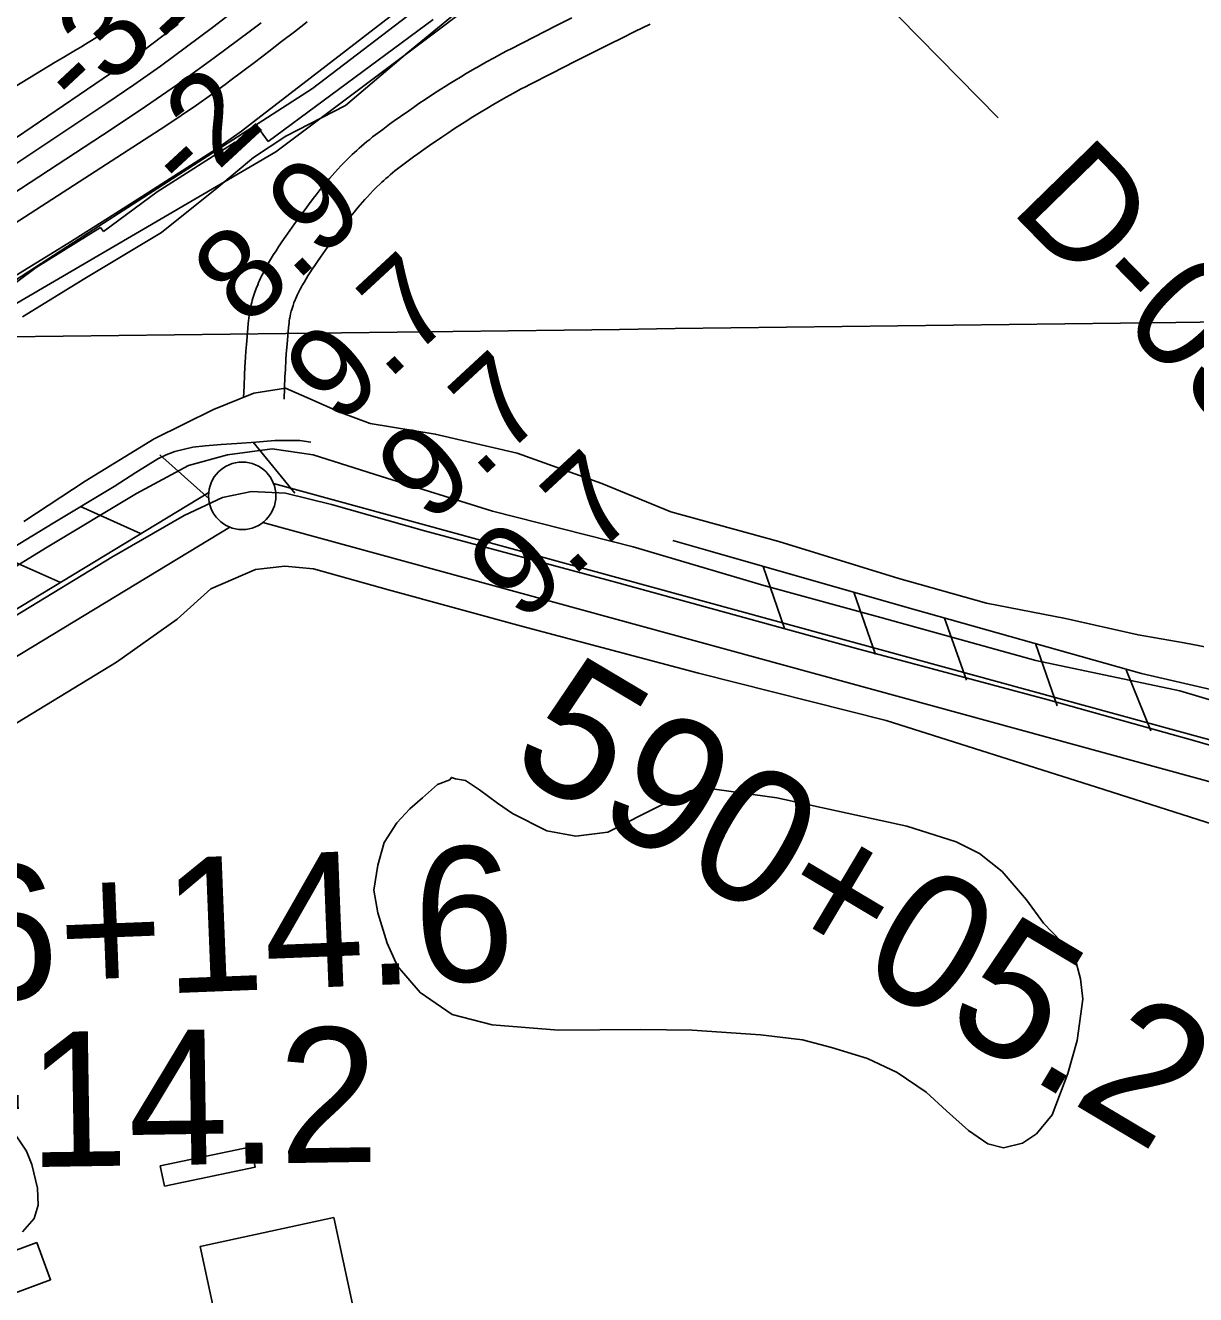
# Model space of a CAD drawing. Extents: x 3715084 to 3753216, y 488173 to 513963.
# Drawn here: x 3733156 to 3734024, y 499111 to 500052 of the extents above; entities that cross this region are included whole.
import ezdxf

# ---------------------------------------------------------------- set-up
doc = ezdxf.new("R2010")
doc.units = 0
for name, color, linetype in [('V-BLDG-OTLN', 7, 'Continuous'), ('V-FLOD-BASE', 7, 'Continuous'), ('V-GRID-MAJR', 7, 'Continuous'), ('V-LEVE-TOET', 7, 'Continuous'), ('V-RIVR-EDGE', 7, 'Continuous'), ('V-RIVR-RANG', 7, 'Continuous'), ('V-RIVR-RANG-IDEN', 7, 'Continuous'), ('V-ROAD-CNTR', 7, 'Continuous'), ('V-RRAP-FSHR', 7, 'Continuous'), ('V-RRAP-RVMT', 7, 'Continuous'), ('V-SITE-VEGE', 7, 'Continuous'), ('V-SURV-IDEN', 7, 'Continuous'), ('V-SURV-LINE', 7, 'Continuous'), ('V-TOPO-DPTH', 7, 'Continuous'), ('V-TOPO-MINR', 7, 'Continuous'), ('V-TOPO-WATR', 7, 'Continuous')]:
    doc.layers.add(name, color=color, linetype=linetype)

msp = doc.modelspace()

# ---------------------------------------------------------------- linework, layer by layer
at = {"layer": 'V-BLDG-OTLN'}
for points in [[(3733256.13, 499206.452), (3733323.419, 499220.526), (3733326.5810000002, 499205.406), (3733259.288, 499191.332)], [(3733384.921, 499167.956), (3733427.144, 498971.846), (3733327.949, 498950.487), (3733285.7260000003, 499146.597)], [(3733164.468, 499149.452), (3733174.7120000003, 499121.892), (3733148.841, 499112.277), (3733138.599, 499139.83900000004)]]:
    msp.add_lwpolyline(points, close=True, dxfattribs=at)
at = {"layer": 'V-FLOD-BASE'}
msp.add_lwpolyline([(3734127.738, 499491.136), (3734023.454, 499521.514), (3733914.7460000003, 499551.89400000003), (3733772.537, 499589.873), (3733593.673, 499639.242), (3733452.099, 499677.22000000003), (3733383.2060000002, 499696.84), (3733349.076, 499705.068), (3733323.794, 499706.342), (3733302.3000000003, 499701.927), (3733273.8510000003, 499688.662), (3733220.112, 499657.708), (3733148.669, 499614.121), (3733032.97, 499542.73600000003), (3732945.09, 499490.305), (3732855.312, 499435.34500000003), (3732800.9390000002, 499401.864), (3732750.36, 499364.588), (3732707.989, 499309.612), (3732675.731, 499253.368), (3732626.397, 499168.052), (3732578.322, 499070.727), (3732533.413, 498992.364), (3732501.796, 498954.452)], dxfattribs=at)
at = {"layer": 'V-GRID-MAJR'}
msp.add_spline([(3719277.161, 499651.167), (3724559.356, 499715.322), (3729841.541, 499780.245), (3735123.717, 499845.93700000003), (3740405.883, 499912.396), (3745688.039, 499979.624), (3750970.185, 500047.621), (3750970.186, 500047.621)], degree=3, dxfattribs=at)
at = {"layer": 'V-LEVE-TOET'}
for points in [[(3733089.699, 499614.469), (3733170.929, 499664.418), (3733238.413, 499704.99700000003), (3733277.151, 499725.598), (3733305.89, 499733.71), (3733339, 499738.07), (3733369.61, 499733.685), (3733420.203, 499717.424), (3733502.656, 499691.781), (3733606.971, 499665.505), (3733703.788, 499636.735), (3733790.615, 499612.96400000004), (3733905.5470000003, 499581.06200000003), (3734012.362, 499558.534), (3734111.0530000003, 499529.137)], [(3734054.358, 499454.031), (3733950.67, 499487.178), (3733794.512, 499536.588), (3733655.218, 499571.621), (3733524.043, 499606.652), (3733425.35, 499633.55), (3733369.757, 499649.189), (3733348.517, 499651.071), (3733326.653, 499648.579), (3733293.539, 499634.222), (3733268.543, 499611.743), (3733223.552, 499579.901), (3733134.2, 499525.58400000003)]]:
    msp.add_lwpolyline(points, dxfattribs=at)
at = {"layer": 'V-RIVR-EDGE'}
msp.add_lwpolyline([(3732338.3660150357, 499317.3848114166), (3732331.7876976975, 499327.60663046), (3732330.633068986, 499346.21961113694), (3732330.6924460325, 499370.23252961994), (3732337.3345936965, 499385.8245979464), (3732387.2267143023, 499412.1156009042), (3732487.583074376, 499453.28998611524), (3732618.6538776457, 499534.0099810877), (3732761.7504376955, 499622.5044860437), (3732846.523636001, 499673.9229566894), (3732946.3553788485, 499745.7152973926), (3733070.788487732, 499812.64419292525), (3733191.6478629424, 499890.98813129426), (3733369.0266621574, 500005.21191132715), (3733444.2095373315, 500062.6573624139)], dxfattribs=at)
at = {"layer": 'V-RIVR-RANG'}
msp.add_line((3733877.639, 499983.5670000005), (3733177.1447999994, 500697.2251000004), dxfattribs=at)
at = {"layer": 'V-ROAD-CNTR'}
for points in [[(3733561.39583816, 500057.738858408), (3733550.118860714, 500052.041869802), (3733533.236894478, 500043.44988698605), (3733516.353928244, 500034.78990430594), (3733513.0499348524, 500033.076907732), (3733509.833941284, 500031.383911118), (3733503.698953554, 500028.08791770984), (3733497.9679650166, 500024.929924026), (3733492.6329756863, 500021.918930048), (3733487.6639856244, 500019.0529357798), (3733483.0309948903, 500016.32794122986), (3733478.7110035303, 500013.73994640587), (3733474.678011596, 500011.2849513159), (3733470.912019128, 500008.9559559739), (3733467.3950261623, 500006.74896038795), (3733464.0950327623, 500004.6509645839), (3733457.9870449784, 500000.699972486), (3733452.653055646, 499997.1749795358), (3733448.0060649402, 499994.04798579), (3733443.95607304, 499991.27999132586), (3733440.4090801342, 499988.82299623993), (3733434.272092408, 499984.50200488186), (3733429.669101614, 499981.20301147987), (3733426.2171085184, 499978.6940164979), (3733421.080118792, 499974.91202406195), (3733415.9261291, 499971.0560317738), (3733413.6351336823, 499969.30003528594), (3733411.428138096, 499967.55803877), (3733409.3211423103, 499965.8450421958), (3733407.313146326, 499964.16704555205), (3733405.397150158, 499962.5240488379), (3733403.565153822, 499960.914052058), (3733401.8121573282, 499959.337055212), (3733400.139160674, 499957.79805829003), (3733398.513163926, 499956.2710613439), (3733395.49116997, 499953.34906718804), (3733392.6931755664, 499950.54207280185), (3733390.122180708, 499947.87807813), (3733387.755185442, 499945.35208318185), (3733385.572189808, 499942.9620879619), (3733383.55619384, 499940.701092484), (3733381.6891975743, 499938.5640967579), (3733379.94120107, 499936.52310083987), (3733376.7742074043, 499932.7331084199), (3733374.032212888, 499929.3541151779), (3733371.668217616, 499926.37512113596), (3733369.6062217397, 499923.72712643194), (3733366.0962287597, 499919.11813564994), (3733363.4782339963, 499915.606142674), (3733361.5222379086, 499912.9441479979), (3733358.634243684, 499908.9601559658), (3733355.764249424, 499904.94816399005), (3733350.4372600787, 499897.4471789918), (3733348.0882647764, 499894.091185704), (3733345.8952691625, 499890.90819207), (3733343.853273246, 499887.8781981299), (3733341.959277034, 499884.9962038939), (3733340.210280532, 499882.25620937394), (3733338.59628376, 499879.64921458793), (3733337.114286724, 499877.17121954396), (3733335.814289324, 499874.920224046)], [(3733619.361722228, 500053.03786781), (3733608.167744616, 500047.53687881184), (3733598.38576418, 500042.695888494), (3733589.84078127, 500038.441897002), (3733574.8818111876, 500030.940912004), (3733563.686833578, 500025.2859233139), (3733546.886867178, 500016.73594041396), (3733530.1059007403, 500008.1279576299), (3733526.9419070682, 500006.486960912), (3733523.919913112, 500004.8959640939), (3733518.036924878, 500001.73597041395), (3733512.581935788, 499998.7299764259), (3733507.50094595, 499995.8609821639), (3733502.7619554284, 499993.128987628), (3733498.342964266, 499990.529992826), (3733494.2189725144, 499988.05999776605), (3733490.367980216, 499985.715002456), (3733486.773987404, 499983.492006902), (3733483.414994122, 499981.38501111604), (3733480.29100037, 499979.39901508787), (3733474.4050121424, 499975.5900227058), (3733469.297022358, 499972.2150294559), (3733464.8440312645, 499969.21803545), (3733460.960039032, 499966.5640407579), (3733457.5850457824, 499964.22704543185), (3733451.6480576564, 499960.0460537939), (3733447.225066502, 499956.87506013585), (3733443.9270730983, 499954.4800649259), (3733438.960083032, 499950.82207224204), (3733434.03609288, 499947.1380796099), (3733432.055096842, 499945.6200826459), (3733430.1861005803, 499944.144085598), (3733428.403104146, 499942.69508849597), (3733426.697107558, 499941.26909134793), (3733425.063110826, 499939.86809414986), (3733423.499113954, 499938.49409689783), (3733422.0021169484, 499937.14709959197), (3733420.565119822, 499935.82410223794), (3733419.209122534, 499934.551104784), (3733416.543127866, 499931.97310993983), (3733414.1111327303, 499929.53411481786), (3733411.860137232, 499927.2021194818), (3733409.7771413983, 499924.98012392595), (3733407.844145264, 499922.86212816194), (3733406.048148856, 499920.84913218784), (3733404.379152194, 499918.93813600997), (3733402.845155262, 499917.1471395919), (3733399.932161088, 499913.661146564), (3733397.430166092, 499910.57815273), (3733395.254170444, 499907.835158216), (3733393.3761742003, 499905.42316303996), (3733390.05618084, 499901.06417175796), (3733387.5921857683, 499897.760178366), (3733385.75618944, 499895.26018336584), (3733382.978194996, 499891.42819103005), (3733380.1942005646, 499887.53619881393), (3733374.9552110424, 499880.15721357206), (3733372.728215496, 499876.97921992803), (3733370.687219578, 499874.014225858), (3733368.827223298, 499871.25623137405), (3733367.139226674, 499868.68623651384), (3733365.6082297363, 499866.29024130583), (3733364.2262325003, 499864.05524577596), (3733362.978234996, 499861.96924994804), (3733361.794237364, 499859.91825405)], [(3733335.6952895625, 499874.7102244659), (3733334.5092919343, 499872.57822872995), (3733333.3712942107, 499870.45323298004), (3733332.332296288, 499868.4342370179), (3733331.3872981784, 499866.52424083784), (3733330.522299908, 499864.70524447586), (3733329.7393014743, 499862.9832479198), (3733329.0273028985, 499861.35725117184), (3733328.3573042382, 499859.76125436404), (3733327.2243065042, 499856.8872601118), (3733326.278308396, 499854.2762653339), (3733325.505309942, 499851.9542699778), (3733324.875311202, 499849.90227408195), (3733324.3583122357, 499848.08127772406), (3733323.934313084, 499846.46828094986), (3733323.575313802, 499845.0012838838), (3733323.037314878, 499842.566288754), (3733322.667315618, 499840.65829256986), (3733322.4073161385, 499839.16229556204), (3733322.0823167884, 499837.01229986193), (3733321.8193173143, 499834.8863041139), (3733321.414318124, 499831.10531167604), (3733321.065318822, 499827.6093186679), (3733320.4773199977, 499821.1323316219), (3733320.0203209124, 499815.4533429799), (3733319.662321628, 499810.4943528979), (3733319.3753222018, 499806.1453615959), (3733318.934323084, 499798.604376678), (3733318.6443236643, 499792.92738803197), (3733318.26632442, 499784.469404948), (3733317.9403250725, 499776.05442177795)], [(3733361.9132371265, 499860.12825362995), (3733360.8432392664, 499858.204257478), (3733359.933241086, 499856.505260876), (3733359.1162427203, 499854.91826405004), (3733358.3812441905, 499853.4322670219), (3733357.7242455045, 499852.049269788), (3733357.133246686, 499850.75327237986), (3733356.60124775, 499849.537274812), (3733356.1472486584, 499848.4552769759), (3733355.288250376, 499846.27528133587), (3733354.6182517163, 499844.42628503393), (3733354.08125279, 499842.81428825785), (3733353.647253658, 499841.39829109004), (3733353.29625436, 499840.16729355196), (3733353.014254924, 499839.09229570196), (3733352.795255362, 499838.19729749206), (3733352.4132561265, 499836.47030094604), (3733352.1732566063, 499835.2343034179), (3733352.02125691, 499834.35830516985), (3733351.8062573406, 499832.92630803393), (3733351.6212577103, 499831.44431099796), (3733351.25625844, 499828.02131784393), (3733350.9312590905, 499824.7633243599), (3733350.369260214, 499818.57233674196), (3733349.934261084, 499813.16734755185), (3733349.5902617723, 499808.42435703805), (3733349.317262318, 499804.28336531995), (3733348.8902631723, 499796.96437995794), (3733348.6102637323, 499791.49139090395), (3733348.240264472, 499783.21940744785), (3733347.918265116, 499774.894424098)]]:
    msp.add_lwpolyline(points, dxfattribs=at)
msp.add_spline([(3733715.5725298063, 498954.1440656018), (3733927.4081061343, 498985.4220030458), (3734149.04466286, 499017.4349390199), (3734317.1243267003, 499039.17989553), (3734452.533055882, 499051.021871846), (3734616.6037277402, 499062.12884963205), (3734803.4543540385, 499064.3688451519), (3734911.8351372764, 499064.8078442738), (3735132.1146967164, 499070.0368338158), (3735323.316314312, 499078.37181714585), (3735505.803949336, 499097.111779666), (3735898.0601648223, 499142.646688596), (3736237.231486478, 499184.4396050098), (3736547.3718661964, 499225.4965228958), (3736808.1873445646, 499257.56445876), (3736976.362008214, 499281.2394114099), (3737080.0268008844, 499296.4683809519), (3737176.0426088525, 499320.73933240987), (3737239.9724809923, 499343.32428724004), (3737319.351322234, 499377.88521811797), (3737388.8621832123, 499415.7931423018), (3737461.5770377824, 499455.86406216), (3737533.711893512, 499510.0739537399), (3737613.734733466, 499584.10580567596), (3737686.298588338, 499661.42465103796), (3737745.2314704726, 499744.2114854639), (3737793.210374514, 499828.8213162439), (3737831.048298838, 499907.621158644), (3737863.2922343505, 499993.6939864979), (3737884.48719196, 500070.0438337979), (3737902.013156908, 500150.4446729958), (3737918.8031233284, 500240.6464925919), (3737947.8120653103, 500405.0821637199), (3737975.5520098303, 500525.3699231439)], degree=3, dxfattribs=at)
at = {"layer": 'V-RRAP-FSHR'}
for p, q in [((3733325.077, 499742.96400000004), (3733355.989, 499705.163)), ((3733255.89, 499733.57), (3733292.254, 499700.979)), ((3733196.818, 499695.175), (3733241.419, 499675.295)), ((3733136.93, 499658.934), (3733181.637, 499639.293)), ((3733703.241, 499650.902), (3733719.196, 499604.751)), ((3733770.5530000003, 499631.69), (3733786.508, 499585.539)), ((3733837.897, 499612.59), (3733854.0160000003, 499566.49700000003)), ((3733905.2770000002, 499593.619), (3733921.397, 499547.526)), ((3733972.517, 499574.099), (3733990.845, 499528.838))]:
    msp.add_line(p, q, dxfattribs=at)
for points in [[(3733597.1629521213, 500150.03335720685), (3733341.941191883, 499958.17671702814), (3733114.3121356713, 499825.4396929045), (3732839.9006154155, 499636.89057272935)], [(3733367.811, 499743.10000000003), (3733359.632, 499744.20900000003), (3733341.08, 499744.16000000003), (3733326.988, 499743.107), (3733312.897, 499742.053), (3733301.174, 499741.177), (3733289.451, 499740.3), (3733280.313, 499739.268), (3733266.833, 499736.123), (3733260.376, 499733.667), (3733254.222, 499730.521), (3733237.992, 499720.407), (3733221.921, 499710.244), (3733176.619, 499683.049), (3733131.461, 499655.61100000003)], [(3733663.9390000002, 499662.119), (3733636.311, 499670.17)], [(3735353.1750000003, 499526.837), (3735249.6780000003, 499502.966), (3735151.9590000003, 499472.558), (3735126.042, 499465.565), (3735105.6520000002, 499464.99700000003), (3735029.362, 499469.369), (3734897.543, 499480.153), (3734725.058, 499491.49), (3734610.755, 499499.501), (3734490.691, 499504.195), (3734364.293, 499513.222), (3734270.577, 499519.17100000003), (3734206.694, 499521.59), (3734174.25, 499524.685), (3734152.288, 499529.047), (3734094.279, 499546.08900000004), (3733983.9620000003, 499571.466), (3733806.659, 499621.385), (3733663.9390000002, 499662.119)]]:
    msp.add_lwpolyline(points, dxfattribs=at)
at = {"layer": 'V-RRAP-RVMT'}
for p, q in [((3733336.1710000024, 499965.955), (3733458.6360000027, 500056.3710000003)), ((3733314.2780000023, 499962.12800000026), (3733330.259891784, 499974.0960164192)), ((3733330.259891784, 499974.0960164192), (3733336.1710000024, 499965.955)), ((3733253.8068659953, 499928.7138563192), (3733311.7332640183, 499965.49872774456)), ((3733311.7332640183, 499965.49872774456), (3733314.2780000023, 499962.12800000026)), ((3733213.9550000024, 499899.16800000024), (3733253.8068659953, 499928.71385631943)), ((3733164.1006948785, 499872.499711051), (3733211.743343, 499902.0975102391)), ((3733211.743343, 499902.0975102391), (3733213.9550000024, 499899.16800000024)), ((3733108.5990000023, 499831.24200000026), (3733164.1006948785, 499872.499711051))]:
    msp.add_line(p, q, dxfattribs=at)
at = {"layer": 'V-SITE-VEGE'}
for points in [[(3733153.97, 499836.042), (3733200.123, 499864.47000000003), (3733257.0270000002, 499898.58400000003), (3733298.126, 499931.438), (3733325.316, 499954.185), (3733349.343, 499969.979), (3733393.602, 499992.718), (3733439.758, 500031.892), (3733493.503, 500076.121)], [(3734050.545, 499587.47000000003), (3734015.471, 499594.288), (3733981.441, 499600.059), (3733927.52, 499612.12200000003), (3733868.887, 499623.66000000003), (3733803.972, 499642.009), (3733714.9760000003, 499669.267), (3733634.883, 499691.28500000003), (3733583.585, 499712.249), (3733520.7660000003, 499734.783), (3733460.039, 499748.941), (3733411.8740000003, 499756.811), (3733390.413, 499764.673), (3733364.762, 499776.2), (3733349.058, 499783.01300000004), (3733325.498, 499779.356), (3733295.65, 499767.324), (3733251.663, 499745.351), (3733200.345, 499713.957), (3733154.785, 499684.132)], [(3733145.29, 499234.538), (3733156.89, 499217.126), (3733160.947, 499207.259), (3733165.004, 499189.849), (3733165.58, 499177.08400000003), (3733162.676, 499167.221), (3733153.968, 499157.358)]]:
    msp.add_lwpolyline(points, dxfattribs=at)
msp.add_lwpolyline([(3733470.924, 499492.65), (3733472.0870000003, 499494.389), (3733474.99, 499493.227), (3733482.532, 499492.064), (3733487.755, 499488.581), (3733492.975, 499485.097), (3733506.318, 499475.228), (3733517.34, 499467.679), (3733542.8680000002, 499454.903), (3733564.338, 499450.83400000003), (3733588.131, 499453.728), (3733614.2490000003, 499467.064), (3733649.076, 499484.46), (3733660.098, 499486.776), (3733713.483, 499479.213), (3733809.8030000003, 499458.289), (3733846.3570000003, 499446.668), (3733863.761, 499437.956), (3733880.586, 499424.605), (3733898.5670000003, 499403.707), (3733911.326, 499386.295), (3733924.669, 499372.363), (3733934.5300000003, 499360.755), (3733938.585, 499345.083), (3733940.322, 499329.996), (3733936.248, 499299.243), (3733929.275, 499274.874), (3733917.659, 499244.121), (3733906.046, 499230.199), (3733895.602, 499223.24), (3733881.671, 499219.762), (3733870.0670000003, 499222.668), (3733855.563, 499232.54000000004), (3733839.321, 499247.052), (3733824.237, 499260.984), (3733802.774, 499275.498), (3733780.725, 499285.95300000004), (3733754.036, 499294.086), (3733732.566, 499299.896), (3733701.2320000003, 499303.39), (3733650.7490000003, 499306.89), (3733612.449, 499307.484), (3733551.519, 499306.927), (3733502.1950000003, 499311.007), (3733472.6040000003, 499318.56200000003), (3733448.818, 499334.819), (3733431.998, 499354.553), (3733424.4590000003, 499371.386), (3733417.504, 499394.018), (3733414.608, 499410.849), (3733417.519, 499429.418), (3733422.165, 499446.244), (3733431.455, 499460.746), (3733441.324, 499471.189), (3733450.612, 499479.309), (3733461.6410000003, 499489.17)], close=True, dxfattribs=at)
at = {"layer": 'V-SURV-LINE'}
for points in [[(3733340.159228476, 499712.4198921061), (3734159.1830544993, 499488.17734194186)], [(3732805.005542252, 499410.6050449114), (3733292.0667679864, 499705.6996567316)], [(3734151.257310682, 499459.24323406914), (3733332.233517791, 499683.48577516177)], [(3733307.6242390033, 499680.0488225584), (3732820.563172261, 499384.9543070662)]]:
    msp.add_lwpolyline(points, dxfattribs=at)
msp.add_circle((3733316.93297, 499703.2270700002), 25, dxfattribs=at)
at = {"layer": 'V-TOPO-DPTH'}
for points in [[(3733448.2611076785, 500075.45186152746), (3733325.3241168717, 499980.46981969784), (3733316.258847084, 499973.6555456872), (3733307.078427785, 499967.0047256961), (3733297.7252842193, 499960.59908673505), (3733288.256991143, 499954.3569017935), (3733247.6031489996, 499928.3200333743), (3733217.657715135, 499909.2842111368), (3733187.627333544, 499890.38438463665), (3733157.469530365, 499871.6885517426), (3733127.2267794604, 499853.12871458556)], [(3732902.6947140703, 499856.98080860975), (3733178.200746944, 500024.71741992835), (3733183.219785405, 500027.7553921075), (3733188.2492006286, 500030.77598480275), (3733193.294180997, 500033.7705082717), (3733198.349538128, 500036.747652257), (3733199.48183466, 500037.410531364), (3733203.941272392, 500040.1012963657), (3733208.350719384, 500042.8693965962), (3733212.685180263, 500045.75349966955), (3733216.969650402, 500048.7149379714), (3733223.5434330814, 500053.3888619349)], [(3732902.6947140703, 499856.98080860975), (3733178.200746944, 500024.71741992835), (3733183.219785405, 500027.7553921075), (3733188.2492006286, 500030.77598480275), (3733193.294180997, 500033.7705082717), (3733198.349538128, 500036.747652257), (3733199.48183466, 500037.410531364), (3733203.941272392, 500040.1012963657), (3733208.350719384, 500042.8693965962), (3733212.685180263, 500045.75349966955), (3733216.969650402, 500048.7149379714), (3733223.5434330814, 500053.3888619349)], [(3733064.790698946, 499873.66402514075), (3733213.3434169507, 499970.64269141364), (3733241.2288201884, 499989.2763561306), (3733268.8380776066, 500008.30170493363), (3733296.0331162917, 500027.914579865), (3733322.952009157, 500047.9191388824), (3733330.88964994, 500053.95110605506)], [(3733064.790698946, 499873.66402514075), (3733213.3434169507, 499970.64269141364), (3733241.2288201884, 499989.2763561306), (3733268.8380776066, 500008.30170493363), (3733296.0331162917, 500027.914579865), (3733322.952009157, 500047.9191388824), (3733330.88964994, 500053.95110605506)], [(3733269.3752533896, 500052.898400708), (3733257.0780784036, 500043.4573445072), (3733244.6546694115, 500034.18920693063), (3733232.0419094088, 500025.1804472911), (3733219.3029153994, 500016.3446062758), (3733149.3388907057, 499968.883204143)], [(3733269.3752533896, 500052.898400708), (3733257.0780784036, 500043.4573445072), (3733244.6546694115, 500034.18920693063), (3733232.0419094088, 500025.1804472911), (3733219.3029153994, 500016.3446062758), (3733149.3388907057, 499968.883204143)]]:
    msp.add_lwpolyline(points, dxfattribs=at)
at = {"layer": 'V-TOPO-MINR'}
for points in [[(3733108.7833616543, 499922.76574102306), (3733216.51835714, 499994.39630466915), (3733236.4661894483, 500007.9648064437), (3733256.2163950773, 500021.8090096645), (3733275.6701606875, 500036.0667650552), (3733294.9262996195, 500050.6002218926), (3733350.4426355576, 500093.4276014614)], [(3732902.6947140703, 499856.98080860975), (3733178.200746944, 500024.71741992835), (3733183.219785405, 500027.7553921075), (3733188.2492006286, 500030.77598480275), (3733193.294180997, 500033.7705082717), (3733198.349538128, 500036.747652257), (3733199.48183466, 500037.410531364), (3733203.941272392, 500040.1012963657), (3733208.350719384, 500042.8693965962), (3733212.685180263, 500045.75349966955), (3733216.969650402, 500048.7149379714), (3733223.5434330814, 500053.3888619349)], [(3732978.381311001, 499795.701378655), (3733260.2943847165, 499977.68954361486), (3733271.7029325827, 499985.2250465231), (3733283.002233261, 499992.91745739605), (3733294.1376631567, 500000.8452302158), (3733305.1638458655, 500008.92991100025), (3733307.823858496, 500010.923549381), (3733317.422677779, 500018.14937991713), (3733327.001046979, 500025.4021000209), (3733336.5487410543, 500032.6951544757), (3733346.075985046, 500040.01509849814), (3733355.6028054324, 500047.33560748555), (3733365.149511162, 500054.6299801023)], [(3733064.790698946, 499873.66402514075), (3733213.3434169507, 499970.64269141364), (3733241.2288201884, 499989.2763561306), (3733268.8380776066, 500008.30170493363), (3733296.0331162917, 500027.914579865), (3733322.952009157, 500047.9191388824), (3733330.88964994, 500053.95110605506)], [(3733149.3388907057, 499968.883204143), (3733219.3029153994, 500016.3446062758), (3733232.0419094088, 500025.1804472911), (3733244.6546694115, 500034.18920693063), (3733257.0780784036, 500043.4573445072), (3733269.3752533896, 500052.898400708)]]:
    msp.add_lwpolyline(points, dxfattribs=at)
at = {"layer": 'V-TOPO-WATR'}
msp.add_lwpolyline([(3733127.2267794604, 499853.12871458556), (3733157.469530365, 499871.6885517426), (3733187.627333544, 499890.38438463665), (3733217.657715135, 499909.2842111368), (3733247.6031489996, 499928.3200333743), (3733288.256991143, 499954.3569017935), (3733297.7252842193, 499960.59908673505), (3733307.078427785, 499967.0047256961), (3733316.258847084, 499973.6555456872), (3733325.3241168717, 499980.46981969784), (3733448.2611076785, 500075.45186152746)], dxfattribs=at)

# ---------------------------------------------------------------- texts
at = {"layer": 'V-RIVR-RANG'}
for s, rotation, p in [('-31', 43.03741666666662, (3733196.9778981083, 499985.54560369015)), ('-2', 42.75832571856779, (3733276.5127742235, 499923.34136925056)), ('8.9', 42.75832571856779, (3733319.7896015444, 499827.15988800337)), ('9.7', 42.75832571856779, (3733388.0502747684, 499754.0799698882)), ('9.7', 42.75832571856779, (3733456.1162747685, 499680.8199698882)), ('9.7', 42.75832571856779, (3733524.1832747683, 499607.56096988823))]:
    msp.add_text(s, height=66.99999999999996, rotation=rotation, dxfattribs=at).set_placement(p)
at = {"layer": 'V-RIVR-RANG-IDEN'}
msp.add_text('D-030', height=82.99999999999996, rotation=314.32532571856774, dxfattribs=at).set_placement((3733885.311768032, 499915.44816912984))
at = {"layer": 'V-SURV-IDEN'}
for s, height, rotation, p in [('590+05.2', 99.99999999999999, 329.2283745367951, (3733512.3465164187, 499502.9109983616)), ('596+14.6', 99.99999999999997, 2.2653504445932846, (3732959.1682536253, 499322.29158047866)), ('597+14.2', 100, 0.8911062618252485, (3732857.319285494, 499200.70731690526))]:
    msp.add_text(s, height=height, rotation=rotation, dxfattribs=at).set_placement(p)

doc.saveas('drawing.dxf')
